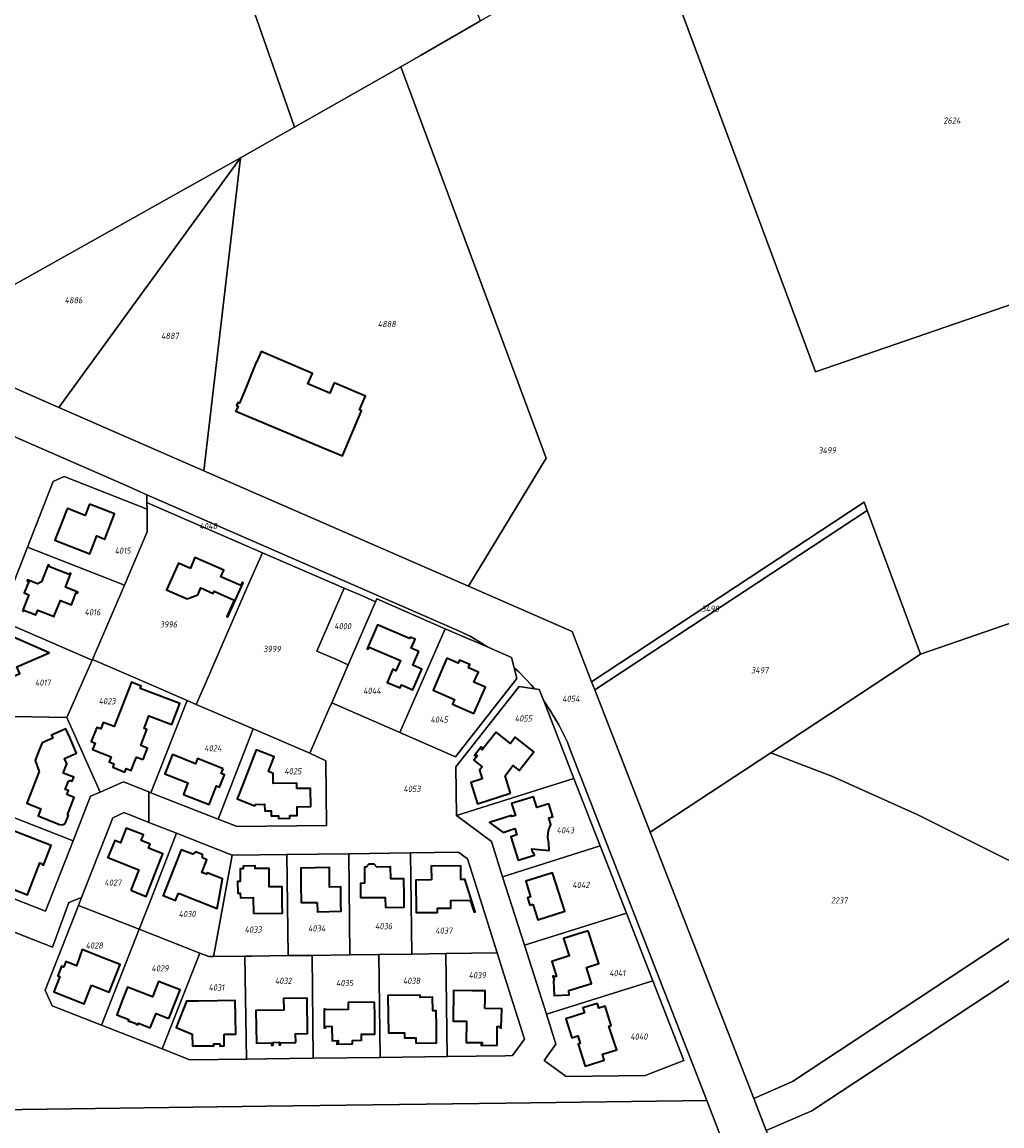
# Model space of a CAD drawing. Extents: x 177930 to 190767, y 381068 to 392034.
# Tile 267 of 318: x 184445 to 184730, y 386787 to 387109. Entities that reach past the tile are written whole.
import ezdxf
from ezdxf.enums import TextEntityAlignment as Align

# ---------------------------------------------------------------- set-up
doc = ezdxf.new("R2010")
doc.units = 0
for name, color, linetype, lineweight in [('B-XX-KG-GRENS_PERCEEL-GV', 150, 'Continuous', 25), ('B-XX-KG-GRENS_PERCEEL-S', 150, 'Continuous', 25), ('B-XX-OG-BEBOUWING-G', 7, 'Continuous', 35)]:
    doc.layers.add(name, color=color, linetype=linetype, lineweight=lineweight)
doc.styles.add('NLCS-ISO', font='NLCS-ISO.ttf', dxfattribs={"height": 1.8})

# ---------------------------------------------------------------- blocks, each defined once
blk = doc.blocks.new('SKG-PERCEELNUMMER-SO')
at = {"layer": 'DefPoints'}
blk.add_point((0, 0), dxfattribs=at)
at = {"style": 'NLCS-ISO', "oblique": 10, "flags": 1}
blk.add_attdef('GEMEENTECODE', text='', height=1.8, dxfattribs=at).set_placement((-0.5, 2.55), align=Align.MIDDLE_RIGHT)
blk.add_attdef('SECTIE', text='', height=1.8, dxfattribs=at).set_placement((0.5, 2.5), align=Align.MIDDLE_LEFT)
at = {"style": 'NLCS-ISO', "oblique": 10}
blk.add_attdef('PERCEELNUMMER', text='', height=1.8, dxfattribs=at).set_placement((0, 0), align=Align.MIDDLE_CENTER)

msp = doc.modelspace()

# ---------------------------------------------------------------- linework, layer by layer
at = {"layer": 'B-XX-KG-GRENS_PERCEEL-GV'}
for points in [[(184554.869, 387095.573), (184560.584, 387098.854), (184578.11, 387108.912), (184557.455, 387160.938), (184538.314, 387155.167), (184518.604, 387148.109), (184502.919, 387196.248), (184487.522, 387190.89), (184502.646, 387145.01), (184500.727, 387144.416), (184523.961, 387078.011)], [(184631.657, 387139.37), (184627.296, 387137.134), (184675.738, 387006.704), (184791.852, 387046.744), (184750.949, 387155.541), (184747.96, 387163.492), (184736.949, 387161.469), (184656.049, 387165.909), (184660.486, 387154.151)], [(184373.637, 387104.902), (184358.345, 387100.156), (184355.508, 387099.277), (184341.14, 387094.825), (184339.228, 387094.171), (184325.007, 387089.307), (184311.779, 387084.783), (184295.627, 387079.259), (184281.156, 387074.306), (184271.12, 387070.866), (184401.045, 387020.063), (184412.12, 387015.236), (184508.152, 387069.024), (184523.961, 387078.011), (184500.727, 387144.416), (184489.303, 387140.881), (184473.031, 387135.842), (184453.756, 387129.857), (184434.714, 387123.921), (184415.691, 387117.985), (184392.742, 387110.84)], [(184595.853, 387119.092), (184578.11, 387108.912), (184560.584, 387098.854), (184554.869, 387095.573), (184597.202, 386981.501), (184574.574, 386944.199), (184604.779, 386931.022), (184610.48, 386916.378), (184689.884, 386968.686), (184690.778, 386966.282), (184706.334, 386924.474), (184822.729, 386964.615), (184791.852, 387046.744), (184675.738, 387006.704), (184627.296, 387137.134), (184613.419, 387129.171)], [(184508.152, 387069.024), (184497.526, 386977.814), (184574.574, 386944.199), (184597.202, 386981.501), (184554.869, 387095.573), (184523.961, 387078.011)], [(184412.12, 387015.236), (184455.253, 386996.253), (184508.152, 387069.024)], [(184497.526, 386977.814), (184508.152, 387069.024), (184455.253, 386996.253)], [(184480.994, 386960.103), (184480.954, 386966.708), (184456.791, 386976.165), (184453.57, 386974.755), (184446.086, 386955.654), (184474.359, 386944.585)], [(184480.954, 386966.708), (184480.994, 386960.103), (184474.359, 386944.585), (184465.066, 386922.848), (184481.26, 386915.865), (184492.598, 386910.976), (184495.311, 386909.806), (184498.159, 386916.355), (184504.132, 386930.085), (184510.942, 386945.66), (184514.58, 386953.982), (184481.242, 386968.418), (184480.943, 386968.547)], [(184580.498, 386926.345), (184580.183, 386926.574), (184575.081, 386929.633), (184570.616, 386931.744), (184480.929, 386970.872), (184480.943, 386968.547), (184481.242, 386968.418), (184514.58, 386953.982), (184538.356, 386943.686), (184543.892, 386941.289), (184547.533, 386939.712), (184547.883, 386940.519), (184567.777, 386931.835)], [(184610.48, 386916.378), (184611.407, 386913.996), (184690.778, 386966.282), (184689.884, 386968.686)], [(184706.334, 386924.474), (184690.778, 386966.282), (184611.407, 386913.996), (184627.537, 386872.563), (184662.658, 386895.7)], [(184751.74, 386854.467), (184821.077, 386900.178), (184830.359, 386904.346), (184831.786, 386904.409), (184843.904, 386908.29), (184822.729, 386964.615), (184706.334, 386924.474), (184662.658, 386895.7), (184680.641, 386888.761), (184705.521, 386877.596)], [(184465.066, 386922.848), (184474.359, 386944.585), (184446.086, 386955.654), (184437.762, 386934.444), (184464.949, 386922.691)], [(184528.361, 386895.555), (184533.933, 386908.388), (184534.761, 386910.295), (184539.568, 386921.367), (184535.914, 386922.949), (184530.391, 386925.341), (184538.356, 386943.686), (184514.58, 386953.982), (184510.942, 386945.66), (184504.132, 386930.085), (184498.159, 386916.355), (184495.311, 386909.806), (184511.873, 386902.665)], [(184547.533, 386939.712), (184543.892, 386941.289), (184538.356, 386943.686), (184530.391, 386925.341), (184535.914, 386922.949), (184539.568, 386921.367)], [(184554.641, 386901.603), (184567.777, 386931.835), (184547.883, 386940.519), (184547.533, 386939.712), (184539.568, 386921.367), (184534.761, 386910.295)], [(184419.636, 386919.519), (184442.305, 386906.267), (184457.632, 386905.981), (184464.949, 386922.691), (184437.762, 386934.444), (184437.253, 386933.141), (184417.51, 386924.403)], [(184588.679, 386917.379), (184587.906, 386920.487), (184587.164, 386923.469), (184580.498, 386926.345), (184567.777, 386931.835), (184554.641, 386901.603), (184570.801, 386894.548)], [(184492.598, 386910.976), (184481.26, 386915.865), (184465.066, 386922.848), (184464.949, 386922.691), (184457.632, 386905.981), (184467.265, 386884.255), (184474.072, 386887.199), (184481.449, 386884.308), (184482.109, 386884.049)], [(184593.829, 386914.354), (184589.357, 386915.018), (184570.942, 386891.591), (184571.078, 386877.389), (184605.336, 386888.195), (184596.513, 386910.876), (184595.241, 386914.145)], [(184492.598, 386910.976), (184482.109, 386884.049), (184501.672, 386876.387), (184511.873, 386902.665), (184495.311, 386909.806)], [(184457.632, 386905.981), (184442.305, 386906.267), (184435.764, 386889.44), (184432.34, 386880.624), (184459.393, 386870.05), (184464.486, 386883.076), (184467.265, 386884.255)], [(184501.672, 386876.387), (184507.195, 386874.23), (184533.284, 386874.549), (184533.037, 386893.368), (184528.361, 386895.555), (184511.873, 386902.665)], [(184627.537, 386872.563), (184657.743, 386794.969), (184668.975, 386799.904), (184751.74, 386854.467), (184705.521, 386877.596), (184680.641, 386888.761), (184662.658, 386895.7)], [(184661.384, 386785.61), (184674.796, 386751.099), (184867.633, 386849.719), (184857.383, 386875.934), (184853.375, 386885.143), (184846.398, 386892.338), (184839.742, 386894.494), (184833.159, 386894.35), (184826.685, 386891.607), (184674.608, 386791.393)], [(184571.078, 386877.389), (184581.316, 386869.819), (184584.548, 386859.598), (184612.984, 386868.578), (184605.336, 386888.195)], [(184432.34, 386880.624), (184424.392, 386860.158), (184451.396, 386849.56), (184459.393, 386870.05)], [(184489.584, 386872.239), (184481.502, 386875.432), (184474.287, 386878.284), (184470.988, 386876.754), (184461.904, 386853.552), (184460.975, 386851.178), (184478.658, 386844.267), (184480.291, 386848.45), (184481.644, 386851.911)], [(184498.965, 386836.309), (184500.295, 386836.326), (184501.052, 386840.447), (184505.726, 386865.885), (184489.584, 386872.239), (184481.644, 386851.911), (184480.291, 386848.45), (184478.658, 386844.267), (184496.331, 386837.34)], [(184612.984, 386868.578), (184584.548, 386859.598), (184590.949, 386839.613), (184620.63, 386848.933)], [(184505.726, 386865.885), (184501.052, 386840.447), (184500.295, 386836.326), (184509.494, 386836.442), (184511.379, 386836.466), (184522.092, 386836.6), (184521.724, 386866.078)], [(184521.724, 386866.078), (184522.092, 386836.6), (184529.022, 386836.688), (184540.07, 386836.827), (184539.707, 386866.3)], [(184548.519, 386836.933), (184558.088, 386837.054), (184557.704, 386866.527), (184539.707, 386866.3), (184540.07, 386836.827)], [(184568.037, 386837.179), (184582.977, 386837.384), (184577.025, 386856.26), (184574.322, 386864.832), (184572.877, 386865.881), (184571.738, 386866.707), (184557.704, 386866.527), (184558.088, 386837.054)], [(184453.312, 386821.97), (184467.723, 386816.314), (184478.658, 386844.267), (184460.975, 386851.178), (184451.314, 386826.532)], [(184597.315, 386819.58), (184628.275, 386829.288), (184620.63, 386848.933), (184590.949, 386839.613)], [(184496.331, 386837.34), (184478.658, 386844.267), (184467.723, 386816.314), (184485.386, 386809.41)], [(184496.331, 386837.34), (184485.386, 386809.41), (184493.422, 386806.265), (184509.899, 386806.472), (184509.494, 386836.442), (184500.295, 386836.326), (184498.965, 386836.309)], [(184522.092, 386836.6), (184511.379, 386836.466), (184509.494, 386836.442), (184509.899, 386806.472), (184515.545, 386806.546), (184529.397, 386806.73), (184529.022, 386836.688)], [(184529.397, 386806.73), (184548.895, 386806.969), (184548.519, 386836.933), (184540.07, 386836.827), (184529.022, 386836.688)], [(184568.037, 386837.179), (184558.088, 386837.054), (184548.519, 386836.933), (184548.895, 386806.969), (184568.405, 386807.225)], [(184587.389, 386807.469), (184590.887, 386812.302), (184585.013, 386830.927), (184582.977, 386837.384), (184568.037, 386837.179), (184568.405, 386807.225), (184585.321, 386807.442)], [(184603.041, 386801.366), (184626.049, 386801.65), (184637.328, 386806.028), (184628.275, 386829.288), (184597.315, 386819.58), (184600.086, 386810.789), (184596.613, 386806.001)]]:
    msp.add_lwpolyline(points, close=True, dxfattribs=at)
for points in [[(184661.384, 386785.61), (184657.743, 386794.969), (184627.537, 386872.563), (184611.407, 386913.996), (184610.48, 386916.378), (184604.779, 386931.022), (184574.574, 386944.199), (184497.526, 386977.814), (184455.253, 386996.253), (184412.12, 387015.236)], [(184422.495, 386996.362), (184474.827, 386973.534), (184480.929, 386970.872), (184570.616, 386931.744), (184575.081, 386929.633), (184580.183, 386926.574), (184580.498, 386926.345), (184587.164, 386923.469), (184587.906, 386920.487), (184589.28, 386919.29), (184592.975, 386915.404), (184593.829, 386914.354), (184595.241, 386914.145), (184596.513, 386910.876), (184598.425, 386908.029), (184600.906, 386903.814), (184603.426, 386898.841), (184604.13, 386896.856), (184644.004, 386794.432), (184648.139, 386783.812)], [(184437.762, 386934.444), (184446.086, 386955.654), (184453.57, 386974.755), (184456.791, 386976.165), (184480.954, 386966.708), (184480.943, 386968.547), (184480.929, 386970.872), (184474.827, 386973.534), (184422.495, 386996.362)], [(184430.238, 386791.622), (184515.744, 386792.737), (184585.502, 386793.659), (184644.004, 386794.432), (184604.13, 386896.856), (184603.426, 386898.841), (184600.906, 386903.814), (184598.425, 386908.029), (184596.513, 386910.876), (184605.336, 386888.195), (184612.984, 386868.578), (184620.63, 386848.933), (184628.275, 386829.288), (184637.328, 386806.028), (184626.049, 386801.65), (184603.041, 386801.366), (184596.613, 386806.001), (184600.086, 386810.789), (184597.315, 386819.58), (184590.949, 386839.613), (184584.548, 386859.598), (184581.316, 386869.819), (184571.078, 386877.389), (184570.942, 386891.591), (184589.357, 386915.018), (184593.829, 386914.354), (184592.975, 386915.404), (184589.28, 386919.29), (184587.906, 386920.487), (184588.679, 386917.379), (184570.801, 386894.548), (184554.641, 386901.603), (184534.761, 386910.295), (184533.933, 386908.388), (184528.361, 386895.555), (184533.037, 386893.368), (184533.284, 386874.549), (184507.195, 386874.23), (184501.672, 386876.387), (184482.109, 386884.049), (184481.449, 386884.308), (184481.502, 386875.432), (184489.584, 386872.239), (184505.726, 386865.885), (184521.724, 386866.078), (184539.707, 386866.3), (184557.704, 386866.527), (184571.738, 386866.707), (184572.877, 386865.881), (184574.322, 386864.832), (184577.025, 386856.26), (184582.977, 386837.384), (184585.013, 386830.927), (184590.887, 386812.302), (184587.389, 386807.469), (184585.321, 386807.442), (184568.405, 386807.225), (184548.895, 386806.969), (184529.397, 386806.73), (184515.545, 386806.546), (184509.899, 386806.472), (184493.422, 386806.265), (184485.386, 386809.41), (184467.723, 386816.314), (184453.312, 386821.97), (184451.314, 386826.532), (184460.975, 386851.178), (184461.904, 386853.552), (184458.179, 386852.034), (184453.422, 386839.092), (184429.28, 386848.528)], [(184751.74, 386854.467), (184668.975, 386799.904), (184657.743, 386794.969), (184661.384, 386785.61), (184674.608, 386791.393), (184826.685, 386891.607)], [(184429.28, 386848.528), (184453.422, 386839.092), (184458.179, 386852.034), (184461.904, 386853.552), (184470.988, 386876.754), (184474.287, 386878.284), (184481.502, 386875.432), (184481.449, 386884.308), (184474.072, 386887.199), (184467.265, 386884.255), (184464.486, 386883.076), (184459.393, 386870.05), (184451.396, 386849.56), (184424.392, 386860.158)], [(184648.139, 386783.812), (184644.004, 386794.432), (184585.502, 386793.659), (184515.744, 386792.737), (184430.238, 386791.622)]]:
    msp.add_lwpolyline(points, dxfattribs=at)
at = {"layer": 'B-XX-OG-BEBOUWING-G'}
for points in [[(184535.468, 387003.492), (184534.18, 387000.497), (184527.775, 387003.189), (184529.12, 387006.232), (184514.186, 387012.593), (184512.835, 387009.469), (184512.731, 387009.511), (184509.799, 387002.192), (184507.851, 386997.581), (184507.387, 386997.779), (184507.001, 386996.866), (184507.463, 386996.67), (184506.86, 386995.245), (184531.077, 386985.005), (184537.889, 386982.253), (184543.428, 386995.349), (184542.843, 386995.591), (184544.568, 386999.603)], [(184464.167, 386968.123), (184462.893, 386964.852), (184457.735, 386966.871), (184457.682, 386966.736), (184455.377, 386960.832), (184454.131, 386957.641), (184464.276, 386953.689), (184466.294, 386958.87), (184468.633, 386957.959), (184471.482, 386965.274)], [(184492.644, 386940.534), (184495.779, 386941.755), (184496.589, 386943.758), (184500.201, 386942.087), (184500.51, 386942.801), (184506.342, 386940.199), (184504.225, 386935.454), (184504.531, 386935.317), (184508.969, 386945.263), (184508.662, 386945.4), (184508.248, 386944.471), (184502.457, 386946.968), (184503.31, 386948.946), (184494.92, 386952.564), (184493.612, 386949.532), (184493.189, 386949.715), (184493.137, 386949.596), (184490.076, 386950.956), (184488.045, 386946.387), (184486.631, 386943.207)], [(184444.635, 386937.031), (184444.952, 386936.908), (184445.09, 386937.261), (184448.574, 386935.901), (184449.09, 386937.223), (184453.85, 386935.364), (184453.937, 386935.587), (184455.695, 386940.086), (184458.955, 386938.813), (184460.338, 386942.352), (184460.71, 386942.206), (184460.834, 386942.523), (184457.201, 386943.942), (184458.756, 386947.915), (184458.448, 386948.038), (184458.303, 386947.669), (184452.338, 386950.016), (184452.487, 386950.373), (184452.164, 386950.497), (184450.195, 386945.469), (184449.025, 386944.97), (184446.154, 386946.095), (184446.03, 386945.784), (184446.476, 386945.606), (184445.157, 386942.27), (184446.478, 386941.748)], [(184560.181, 386925.166), (184557.91, 386926.169), (184558.836, 386928.351), (184559.039, 386928.828), (184557.643, 386929.416), (184557.451, 386928.963), (184548.097, 386933.008), (184545.09, 386926.007), (184545.363, 386925.867), (184545.629, 386926.489), (184554.765, 386922.59), (184553.444, 386919.609), (184553.16, 386919.735), (184552.58, 386920.08), (184550.895, 386916.182), (184554.722, 386914.661), (184555.122, 386915.474), (184558.421, 386914.012), (184561.042, 386920.069), (184558.439, 386921.223)], [(184437.024, 386915.802), (184443.86, 386918.785), (184443.015, 386920.721), (184452.408, 386924.819), (184440.501, 386930.029), (184437.555, 386928.713), (184437.943, 386927.822), (184432.448, 386925.398), (184433.245, 386923.568), (184427.718, 386921.13), (184429.737, 386916.555), (184430.49, 386914.83), (184432.729, 386915.807), (184434.058, 386912.76), (184437.664, 386914.334)], [(184568.309, 386923.221), (184564.295, 386913.953), (184570.508, 386911.262), (184569.907, 386909.877), (184576.193, 386907.154), (184579.54, 386914.842), (184576.212, 386916.292), (184577.484, 386919.228), (184574.619, 386920.489), (184574.995, 386921.416), (184572.034, 386922.698), (184571.639, 386921.778)], [(184479.801, 386893.715), (184481.125, 386897.063), (184479.172, 386897.835), (184480.924, 386902.44), (184480.087, 386902.758), (184481.506, 386906.489), (184488.204, 386903.94), (184490.537, 386910.07), (184478.993, 386914.463), (184479.245, 386915.107), (184476.419, 386916.244), (184471.37, 386903.328), (184468.188, 386904.539), (184467.462, 386902.632), (184466.313, 386903.069), (184464.714, 386898.971), (184465.823, 386898.538), (184465.078, 386896.628), (184470.463, 386894.528), (184469.888, 386893.056), (184471.323, 386892.5), (184470.979, 386891.476), (184474.494, 386890.086), (184474.898, 386891.109), (184476.34, 386890.539), (184477.332, 386893.049), (184477.882, 386894.44)], [(184586.871, 386883.925), (184585.25, 386889.002), (184587.577, 386891.968), (184589.403, 386890.536), (184593.662, 386895.965), (184588.251, 386900.21), (184586.829, 386898.402), (184582.64, 386901.698), (184578.619, 386896.588), (184578.297, 386896.841), (184578.594, 386897.219), (184578.351, 386897.41), (184576.378, 386894.904), (184576.639, 386894.721), (184576.927, 386895.084), (184577.241, 386894.836), (184576.201, 386893.519), (184578.574, 386891.642), (184577.799, 386890.634), (184578.609, 386888.121), (184575.259, 386887.073), (184577.249, 386880.866)], [(184503.147, 386891.056), (184495.67, 386894.01), (184495.083, 386892.524), (184488.395, 386895.167), (184488.017, 386894.21), (184486.181, 386889.559), (184492.878, 386886.915), (184491.556, 386883.567), (184499.044, 386880.61), (184501.18, 386886.028), (184502.087, 386885.669), (184503.525, 386889.296), (184502.596, 386889.663)], [(184524.615, 386885.278), (184524.595, 386886.884), (184517.703, 386886.799), (184517.667, 386889.69), (184516.307, 386890.222), (184517.983, 386894.496), (184512.788, 386896.532), (184509.039, 386886.971), (184507.214, 386882.316), (184512.406, 386880.28), (184512.563, 386880.623), (184515.203, 386880.695), (184515.227, 386878.742), (184517.088, 386878.759), (184517.103, 386877.339), (184519.24, 386877.353), (184519.256, 386876.586), (184522.542, 386876.625), (184522.533, 386877.394), (184524.693, 386877.415), (184524.668, 386879.99), (184528.677, 386880.035), (184528.618, 386885.322)], [(184598.033, 386869.285), (184597.69, 386871.168), (184597.897, 386873.071), (184598.638, 386874.836), (184598.037, 386876.733), (184599.153, 386877.086), (184597.974, 386880.814), (184594.541, 386879.728), (184593.54, 386882.894), (184587.171, 386880.879), (184588.257, 386877.446), (184587.276, 386877.133), (184587.185, 386877.419), (184580.701, 386875.357), (184584.728, 386872.523), (184588.151, 386873.605), (184588.662, 386871.807), (184586.898, 386871.249), (184589.086, 386864.369), (184593.803, 386865.869), (184593.561, 386866.632), (184593.38, 386866.574), (184593.022, 386867.699), (184598.131, 386867.219)], [(184450.474, 386863.098), (184450.77, 386862.993), (184452.987, 386868.729), (184439.065, 386874.134), (184436.046, 386866.349), (184436.572, 386866.145), (184435.905, 386864.445), (184436.222, 386862.451), (184437.481, 386860.888), (184439.202, 386860.228), (184438.101, 386857.394), (184446.081, 386854.293), (184449.71, 386863.634), (184450.544, 386863.296)], [(184476.199, 386855.659), (184480.658, 386853.867), (184483.758, 386861.58), (184485.595, 386866.23), (184481.419, 386867.88), (184481.906, 386869.116), (184479.237, 386870.166), (184479.895, 386871.797), (184474.889, 386873.771), (184473.191, 386869.464), (184471.553, 386870.109), (184469.55, 386865.149), (184478.559, 386861.608)], [(184511.939, 386848.87), (184520.399, 386848.96), (184520.37, 386851.647), (184520.32, 386856.646), (184516.58, 386856.609), (184516.527, 386861.999), (184512.448, 386861.959), (184512.421, 386862.719), (184508.997, 386862.679), (184509.01, 386861.92), (184508.049, 386861.909), (184508.085, 386858.237), (184507.345, 386858.23), (184507.381, 386854.785), (184508.13, 386854.793), (184508.144, 386853.455), (184511.89, 386853.495)], [(184530.532, 386852.122), (184530.575, 386849.411), (184537.488, 386849.521), (184537.454, 386851.642), (184537.381, 386856.641), (184534.151, 386856.594), (184534.067, 386862.253), (184525.725, 386862.13), (184525.799, 386857.13), (184525.88, 386852.048)], [(184550.392, 386850.605), (184555.886, 386850.678), (184555.841, 386854.02), (184555.77, 386859.019), (184551.953, 386858.966), (184551.911, 386862.466), (184547.896, 386862.42), (184547.161, 386863.227), (184545.538, 386863.236), (184544.807, 386862.385), (184544.279, 386862.379), (184544.333, 386857.669), (184543.123, 386857.643), (184543.178, 386853.491), (184550.353, 386853.586)], [(184563.808, 386858.649), (184559.302, 386858.608), (184559.389, 386849.138), (184565.549, 386849.195), (184565.538, 386850.404), (184569.477, 386850.441), (184569.457, 386852.64), (184575.132, 386852.76), (184576.227, 386849.284), (184576.553, 386849.391), (184573.559, 386858.868), (184573.271, 386858.783), (184572.395, 386858.762), (184572.347, 386862.73), (184563.757, 386862.619)], [(184593.39, 386851.568), (184594.816, 386847.046), (184602.673, 386849.523), (184599.132, 386860.75), (184591.275, 386858.272), (184592.701, 386853.752), (184591.833, 386853.478), (184592.522, 386851.294)], [(184609.525, 386843.862), (184602.317, 386841.581), (184603.922, 386836.509), (184598.85, 386834.904), (184600.244, 386830.501), (184599.594, 386830.298), (184599.451, 386830.756), (184599.146, 386830.661), (184599.523, 386829.451), (184599.382, 386829.249), (184599.596, 386824.953), (184603.896, 386825.175), (184603.854, 386826.464), (184610.427, 386828.52), (184608.973, 386833.177), (184612.548, 386834.309)], [(184464.794, 386828.023), (184469.916, 386825.992), (184471.635, 386830.327), (184473.099, 386834.02), (184467.548, 386836.167), (184462.024, 386838.405), (184460.448, 386833.653), (184457.297, 386834.888), (184456.99, 386834.133), (184456.643, 386833.278), (184456.024, 386833.5), (184454.938, 386830.748), (184455.55, 386830.504), (184453.848, 386826.092), (184462.645, 386822.604)], [(184487.285, 386818.269), (184489.109, 386822.924), (184490.57, 386826.648), (184484.322, 386829.099), (184482.562, 386824.611), (184475.299, 386827.459), (184473.948, 386824.014), (184472.144, 386819.351), (184475.645, 386817.996), (184475.484, 386817.587), (184476.098, 386817.343), (184476.143, 386817.443), (184477.699, 386816.836), (184477.655, 386816.726), (184478.267, 386816.488), (184478.427, 386816.887), (184481.915, 386815.554), (184483.571, 386819.724)], [(184503.391, 386813.683), (184506.802, 386813.733), (184506.728, 386818.733), (184506.658, 386823.492), (184501.509, 386823.43), (184495.81, 386823.361), (184492.45, 386823.321), (184489.459, 386815.653), (184494.137, 386813.673), (184494.197, 386810.274), (184500.396, 386810.33), (184500.396, 386810.928), (184502.151, 386810.938), (184502.142, 386810.37), (184503.429, 386810.362)], [(184524.258, 386811.314), (184524.212, 386813.825), (184527.722, 386813.89), (184527.568, 386824.2), (184520.759, 386824.099), (184520.809, 386820.709), (184512.66, 386820.587), (184512.833, 386811.135), (184517.245, 386811.178), (184517.244, 386810.554), (184517.677, 386810.552), (184517.669, 386811.325), (184519.432, 386811.348), (184519.459, 386810.578), (184519.876, 386810.592), (184519.875, 386811.243)], [(184559.261, 386811.113), (184565.316, 386811.196), (184565.248, 386816.195), (184565.188, 386820.533), (184564.216, 386820.52), (184564.161, 386824.472), (184560.504, 386824.421), (184560.495, 386825.098), (184551.158, 386824.968), (184551.24, 386819.09), (184551.313, 386814.09), (184555.927, 386814.157), (184555.951, 386812.611), (184559.233, 386812.637)], [(184579.419, 386821.171), (184579.444, 386823.791), (184579.468, 386826.35), (184575.739, 386826.386), (184570.239, 386826.438), (184570.154, 386817.539), (184574.014, 386817.502), (184573.955, 386811.302), (184578.599, 386811.258), (184578.605, 386810.778), (184578.275, 386810.774), (184578.278, 386810.464), (184582.998, 386810.519), (184582.942, 386815.926), (184583.827, 386815.951), (184583.825, 386815.611), (184584.153, 386815.608), (184584.279, 386821.124)], [(184547.253, 386823.081), (184539.544, 386822.987), (184539.569, 386820.894), (184532.851, 386820.812), (184532.848, 386821.042), (184532.528, 386821.038), (184532.595, 386815.585), (184532.944, 386815.58), (184532.94, 386815.992), (184534.81, 386816.014), (184534.861, 386811.826), (184536.617, 386811.847), (184536.625, 386811.177), (184536.243, 386811.18), (184536.241, 386810.814), (184540.839, 386810.883), (184540.824, 386811.913), (184543.43, 386811.927), (184543.42, 386813.707), (184547.369, 386813.757), (184547.306, 386818.756)], [(184612.175, 386822.702), (184607.95, 386821.372), (184608.418, 386819.935), (184602.994, 386818.22), (184604.734, 386812.663), (184606.485, 386813.203), (184607.175, 386810.996), (184606.584, 386810.809), (184608.612, 386804.412), (184614.16, 386806.155), (184613.622, 386807.868), (184617.818, 386809.164), (184617.202, 386810.821), (184615.533, 386816.083), (184616.153, 386816.277), (184614.415, 386821.831), (184612.625, 386821.271)]]:
    msp.add_lwpolyline(points, close=True, dxfattribs=at)
for points in [[(184455.483, 386874.828), (184456.218, 386874.663), (184456.912, 386874.958), (184457.302, 386875.603), (184458.037, 386877.463), (184457.739, 386877.585), (184459.757, 386882.695), (184457.622, 386883.539), (184458.054, 386884.671), (184457.123, 386885.049), (184458.073, 386887.446), (184458.575, 386887.649), (184459.136, 386887.449), (184459.586, 386888.557), (184456.492, 386889.775), (184457.573, 386892.482), (184456.875, 386894.011), (184460.435, 386895.57), (184458.429, 386900.15), (184457.306, 386902.715), (184453.083, 386900.865), (184453.484, 386899.949), (184450.361, 386898.581), (184449.659, 386896.763)], [(184449.659, 386896.763), (184448.407, 386893.438), (184449.518, 386890.263)], [(184449.518, 386890.263), (184445.934, 386880.979), (184450.018, 386879.402), (184449.205, 386877.297), (184455.483, 386874.828)], [(184502.021, 386854.037), (184502.927, 386858.954), (184498.476, 386860.715), (184498.312, 386860.316), (184496.906, 386860.866), (184498.354, 386864.501), (184497.138, 386865.056), (184497.116, 386866.084), (184495.052, 386866.882), (184494.309, 386866.121), (184490.916, 386867.442), (184489.101, 386862.783), (184487.435, 386858.563)], [(184487.435, 386858.563), (184485.678, 386854.081), (184489.284, 386852.667), (184490.124, 386854.81)], [(184490.124, 386854.81), (184501.347, 386850.379), (184502.021, 386854.037)]]:
    msp.add_lwpolyline(points, dxfattribs=at)

# ---------------------------------------------------------------- block references
at = {"layer": 'B-XX-KG-GRENS_PERCEEL-S'}
for p, values in [((184715.473, 387079.915), {'PERCEELNUMMER': '2624'}), ((184459.545, 387027.551), {'PERCEELNUMMER': '4886'}), ((184550.802, 387020.593), {'PERCEELNUMMER': '4888'}), ((184487.611, 387017.176), {'PERCEELNUMMER': '4887'}), ((184679.111, 386983.813), {'PERCEELNUMMER': '3499'}), ((184498.83, 386961.754), {'PERCEELNUMMER': '4048'}), ((184473.86, 386954.581), {'PERCEELNUMMER': '4015'}), ((184465.063, 386936.657), {'PERCEELNUMMER': '4016'}), ((184645.065, 386937.655), {'PERCEELNUMMER': '3498'}), ((184487.204, 386933.12), {'PERCEELNUMMER': '3996'}), ((184537.955, 386932.594), {'PERCEELNUMMER': '4000'}), ((184517.369, 386925.968), {'PERCEELNUMMER': '3999'}), ((184659.473, 386919.756), {'PERCEELNUMMER': '3497'}), ((184450.599, 386916.149), {'PERCEELNUMMER': '4017'}), ((184546.494, 386913.769), {'PERCEELNUMMER': '4044'}), ((184469.332, 386910.738), {'PERCEELNUMMER': '4023'}), ((184604.467, 386911.441), {'PERCEELNUMMER': '4054'}), ((184566.077, 386905.376), {'PERCEELNUMMER': '4045'}), ((184590.62, 386905.711), {'PERCEELNUMMER': '4055'}), ((184500.136, 386897.001), {'PERCEELNUMMER': '4024'}), ((184523.448, 386890.34), {'PERCEELNUMMER': '4025'}), ((184558.152, 386885.18), {'PERCEELNUMMER': '4053'}), ((184602.834, 386873.121), {'PERCEELNUMMER': '4043'}), ((184470.997, 386857.871), {'PERCEELNUMMER': '4027'}), ((184607.382, 386857.205), {'PERCEELNUMMER': '4042'}), ((184682.632, 386852.703), {'PERCEELNUMMER': '2237'}), ((184492.643, 386848.713), {'PERCEELNUMMER': '4030'}), ((184549.889, 386845.187), {'PERCEELNUMMER': '4036'}), ((184511.886, 386844.212), {'PERCEELNUMMER': '4033'}), ((184530.401, 386844.537), {'PERCEELNUMMER': '4034'}), ((184567.429, 386843.887), {'PERCEELNUMMER': '4037'}), ((184465.585, 386839.555), {'PERCEELNUMMER': '4028'}), ((184484.734, 386832.894), {'PERCEELNUMMER': '4029'}), ((184520.656, 386829.271), {'PERCEELNUMMER': '4032'}), ((184558.01, 386829.271), {'PERCEELNUMMER': '4038'}), ((184577.174, 386830.895), {'PERCEELNUMMER': '4039'}), ((184617.946, 386831.474), {'PERCEELNUMMER': '4041'}), ((184501.167, 386827.322), {'PERCEELNUMMER': '4031'}), ((184538.521, 386828.621), {'PERCEELNUMMER': '4035'}), ((184624.272, 386813.03), {'PERCEELNUMMER': '4040'})]:
    msp.add_blockref('SKG-PERCEELNUMMER-SO', p, dxfattribs=at).add_auto_attribs(values)

doc.saveas('drawing.dxf')
